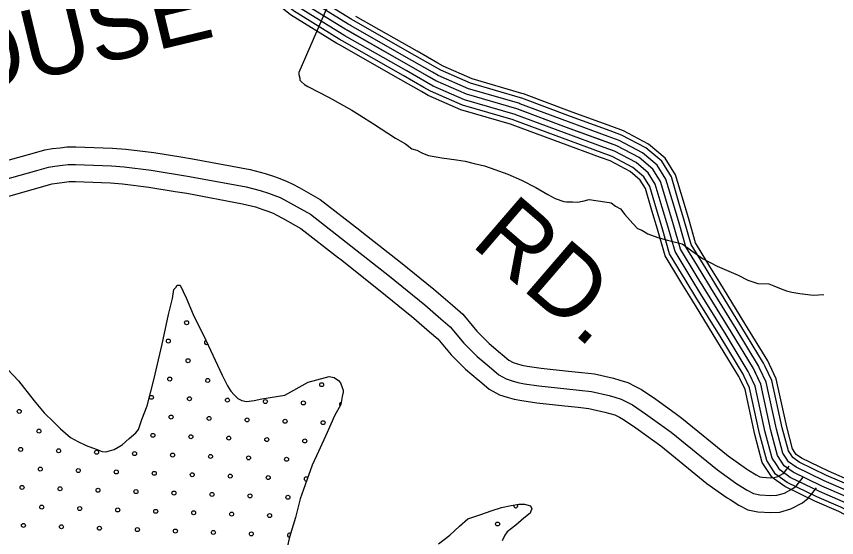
# Model space of a CAD drawing. Extents: x 1551132 to 1791609, y 378168 to 563823.
# Drawn here: x 1636984 to 1641338, y 500692 to 503457 of the extents above; entities that cross this region are included whole.
import ezdxf

# ---------------------------------------------------------------- set-up
doc = ezdxf.new("R2010")
doc.units = 0
for name, color, linetype in [('DESIGN - ROW - Right-of-Way and Easement Labels', 7, 'Continuous'), ('DESIGN - SCRATCH - User 1', 7, 'Continuous'), ('DESIGN - TRAFFIC CONTROL PERMANENT - Pavement Marking Text', 7, 'Continuous'), ('DESIGN - TRANSPORTATION - Text', 7, 'Continuous'), ('SURVEY - CENTERLINE - Preliminary Text', 7, 'Continuous'), ('SURVEY - PROPERTY - Owners', 7, 'Continuous')]:
    doc.layers.add(name, color=color, linetype=linetype)

msp = doc.modelspace()

# ---------------------------------------------------------------- linework, layer by layer
at = {"layer": 'DESIGN - SCRATCH - User 1'}
for points in [[(1636907.5, 501617.441), (1636996.19, 501524.155), (1637078.696, 501416.935), (1637131.82, 501354.159), (1637183.102, 501303.416), (1637218.618, 501268.907), (1637271.95, 501222.139), (1637309.649, 501201.605), (1637355.34, 501180.963), (1637407.022, 501160.237), (1637438.829, 501147.795), (1637458.812, 501147.52), (1637478.845, 501151.245), (1637502.936, 501158.929), (1637545.493, 501182.996), (1637583.659, 501217.872), (1637617.842, 501248.306), (1637632.258, 501265.24), (1637650.958, 501319.033), (1637677.899, 501390.718), (1637713.706, 501528.347), (1637758.205, 501717.894), (1637792.28, 501875.556), (1637813.388, 501959.333), (1637820.021, 502007.284), (1637830.171, 502019.151), (1637838.32, 502031.052), (1637854.312, 502030.835), (1637885.403, 501964.35), (1637922.185, 501875.781), (1637990.308, 501738.736), (1638075.773, 501553.415), (1638104.997, 501496.971), (1638122.605, 501468.704), (1638140.321, 501448.445), (1638160.062, 501430.161), (1638181.912, 501419.853), (1638205.803, 501413.519), (1638245.852, 501418.978), (1638287.943, 501428.411), (1638410.165, 501446.879), (1638532.945, 501517.131), (1638625.21, 501541.89), (1638645.243, 501545.615), (1638671.167, 501541.265), (1638694.275, 501524.539), (1638704.758, 501512.781), (1638714.424, 501488.622), (1638718.241, 501474.563), (1638718.074, 501462.554), (1638713.791, 501440.595), (1638707.233, 501398.653), (1638672.434, 501337.076), (1638633.301, 501249.54), (1638587.977, 501148.079), (1638555.045, 501076.469)], [(1638555.045, 501076.469), (1638526.004, 500996.8), (1638490.704, 500897.198), (1638465.388, 500797.462), (1638434.031, 500693.809), (1638408.639, 500588.073), (1638385.482, 500500.312), (1638372.482, 500424.427), (1638367.865, 500378.459), (1638349.216, 500328.675), (1638334.374, 500264.823), (1638309.783, 500219.122), (1638234.302, 500104.06), (1638228.202, 500096.135), (1638183.253, 500039.459), (1638000.107, 499701.742)], [(1639224.97, 500658.967), (1639285.527, 500704.177), (1639336.126, 500751.52), (1639380.617, 500790.946), (1639444.849, 500812.079), (1639509.114, 500835.222), (1639559.279, 500850.547), (1639611.386, 500861.848), (1639651.46, 500869.306), (1639681.435, 500868.889), (1639713.292, 500860.448), (1639721.292, 500844.072), (1639716, 500831.722), (1639710.767, 500820.455), (1639678.443, 500794.871), (1639635.977, 500757.42), (1639588.945, 500722.277), (1639577.312, 500704.185), (1639562.921, 500674.351)]]:
    msp.add_lwpolyline(points, dxfattribs=at)
at = {"layer": 'DESIGN - TRAFFIC CONTROL PERMANENT - Pavement Marking Text'}
for centre in [(1637887.98, 501831.6), (1637887.98, 501831.6), (1637790.909, 501734.528), (1637790.909, 501734.528), (1637895.447, 501629.99), (1637895.447, 501629.99), (1637798.376, 501532.918), (1637798.376, 501532.918), (1637999.986, 501525.451), (1637999.986, 501525.451), (1638604.817, 501503.05), (1638604.817, 501503.05), (1637701.304, 501435.846), (1637701.304, 501435.846), (1637902.914, 501428.379), (1637902.914, 501428.379), (1638104.525, 501420.912), (1638104.525, 501420.912), (1638306.135, 501413.445), (1638306.135, 501413.445), (1638507.745, 501405.978), (1638507.745, 501405.978), (1636999.402, 501361.176), (1636999.402, 501361.176), (1637805.843, 501331.308), (1637805.843, 501331.308), (1638007.453, 501323.841), (1638007.453, 501323.841), (1638209.063, 501316.374), (1638209.063, 501316.374), (1638410.674, 501308.907), (1638410.674, 501308.907), (1638612.284, 501301.44), (1638612.284, 501301.44), (1637103.94, 501256.637), (1637103.94, 501256.637), (1637708.771, 501234.236), (1637708.771, 501234.236), (1637910.381, 501226.769), (1637910.381, 501226.769), (1638111.992, 501219.302), (1638111.992, 501219.302), (1638313.602, 501211.835), (1638313.602, 501211.835), (1638515.212, 501204.368), (1638515.212, 501204.368), (1637006.869, 501159.566), (1637006.869, 501159.566), (1637208.479, 501152.099), (1637208.479, 501152.099), (1637410.089, 501144.632), (1637410.089, 501144.632), (1637611.7, 501137.164), (1637611.7, 501137.164), (1637813.31, 501129.697), (1637813.31, 501129.697), (1638014.92, 501122.23), (1638014.92, 501122.23), (1638216.53, 501114.763), (1638216.53, 501114.763), (1638418.141, 501107.296), (1638418.141, 501107.296), (1637111.407, 501055.027), (1637111.407, 501055.027), (1637313.018, 501047.56), (1637313.018, 501047.56), (1637514.628, 501040.093), (1637514.628, 501040.093), (1637716.238, 501032.626), (1637716.238, 501032.626), (1637917.848, 501025.159), (1637917.848, 501025.159), (1638119.459, 501017.692), (1638119.459, 501017.692), (1638321.069, 501010.225), (1638321.069, 501010.225), (1637014.336, 500957.955), (1637014.336, 500957.955), (1637215.946, 500950.488), (1637215.946, 500950.488), (1637417.556, 500943.021), (1637417.556, 500943.021), (1637619.167, 500935.554), (1637619.167, 500935.554), (1637820.777, 500928.087), (1637820.777, 500928.087), (1638022.387, 500920.62), (1638022.387, 500920.62), (1638223.997, 500913.153), (1638223.997, 500913.153), (1638425.608, 500905.686), (1638425.608, 500905.686), (1637118.874, 500853.417), (1637118.874, 500853.417), (1637320.485, 500845.95), (1637320.485, 500845.95), (1637522.095, 500838.483), (1637522.095, 500838.483), (1637723.705, 500831.016), (1637723.705, 500831.016), (1637925.316, 500823.548), (1637925.316, 500823.548), (1638126.926, 500816.081), (1638126.926, 500816.081), (1638328.536, 500808.614), (1638328.536, 500808.614), (1637021.803, 500756.345), (1637021.803, 500756.345), (1637223.413, 500748.878), (1637223.413, 500748.878), (1637425.023, 500741.411), (1637425.023, 500741.411), (1637626.634, 500733.944), (1637626.634, 500733.944), (1637828.244, 500726.477), (1637828.244, 500726.477), (1639538.198, 500763.812), (1639538.198, 500763.812), (1638029.854, 500719.01), (1638029.854, 500719.01), (1638231.464, 500711.543), (1638231.464, 500711.543)]:
    msp.add_circle(centre, 10.56, dxfattribs=at)
for centre, start, end in [((1637992.519, 501727.061), 98.923033, 310.592698), ((1638709.356, 501398.511), 92.688867, 230.065073), ((1638522.679, 501002.758), 40.696672, 279.511329), ((1639635.269, 500860.884), 160.305195, 40.779729), ((1638433.075, 500704.076), 51.564482, 274.861367)]:
    msp.add_arc(centre, 10.56, start, end, dxfattribs=at)
at = {"layer": 'DESIGN - TRANSPORTATION - Text'}
for points in [[(1638694.993, 503646.294), (1638483.797, 503159.931), (1638483.664, 503147.923), (1638489.456, 503129.847), (1638489.314, 503117.839), (1638497.222, 503109.738), (1638513.047, 503095.546), (1638530.913, 503085.329), (1638644.152, 503025.961), (1638765.299, 502958.493), (1638806.965, 502931.984), (1638880.396, 502887.091), (1638997.452, 502811.664), (1639049.067, 502781.038), (1639082.741, 502754.621), (1639110.624, 502746.288), (1639140.44, 502731.929)], [(1639140.44, 502731.929), (1639172.273, 502719.545), (1639242.071, 502706.72), (1639319.894, 502695.803), (1639365.785, 502689.261), (1639413.609, 502676.694), (1639469.416, 502664.027), (1639523.164, 502645.385), (1639592.829, 502620.551), (1639666.403, 502587.667), (1639741.901, 502548.75), (1639805.441, 502511.982), (1639845.173, 502491.498), (1639890.956, 502474.956), (1639904.914, 502472.789), (1639936.888, 502472.414), (1639960.871, 502472.131), (1639990.887, 502475.781), (1640024.969, 502485.39), (1640108.759, 502472.398), (1640140.691, 502468.023), (1640164.466, 502449.731), (1640190.282, 502435.422), (1640213.915, 502405.121), (1640257.355, 502358.578), (1640281.038, 502332.278), (1640304.904, 502321.994), (1640336.67, 502303.61), (1640388.394, 502282.985), (1640440.218, 502270.368), (1640517.916, 502249.442), (1640549.64, 502227.058), (1640626.955, 502172.115), (1640704.428, 502131.173), (1640815.809, 502083.838), (1640867.466, 502057.212), (1640919.239, 502040.595), (1640979.163, 502037.887), (1641005.029, 502027.578), (1641044.812, 502011.103), (1641072.669, 502000.769), (1641100.577, 501994.436), (1641142.451, 501985.936), (1641214.299, 501977.094), (1641270.465, 501981.319)], [(1636907.5, 501617.441), (1636996.19, 501524.155), (1637078.696, 501416.935), (1637131.82, 501354.159), (1637183.102, 501303.416), (1637218.618, 501268.907), (1637271.95, 501222.139), (1637309.649, 501201.605), (1637355.34, 501180.963), (1637407.022, 501160.237), (1637438.829, 501147.795), (1637458.812, 501147.52), (1637478.845, 501151.245), (1637502.936, 501158.929), (1637545.493, 501182.996), (1637583.659, 501217.872), (1637617.842, 501248.306), (1637632.258, 501265.24), (1637650.958, 501319.033), (1637677.899, 501390.718), (1637713.706, 501528.347), (1637758.205, 501717.894), (1637792.28, 501875.556), (1637813.388, 501959.333), (1637820.021, 502007.284), (1637830.171, 502019.151), (1637838.32, 502031.052), (1637854.312, 502030.835), (1637885.403, 501964.35), (1637922.185, 501875.781), (1637990.308, 501738.736), (1638075.773, 501553.415), (1638104.997, 501496.971), (1638122.605, 501468.704), (1638140.321, 501448.445), (1638160.062, 501430.161), (1638181.912, 501419.853), (1638205.803, 501413.519), (1638245.852, 501418.978), (1638287.943, 501428.411), (1638410.165, 501446.879), (1638532.945, 501517.131), (1638625.21, 501541.89), (1638645.243, 501545.615), (1638671.167, 501541.265), (1638694.275, 501524.539), (1638704.758, 501512.781), (1638714.424, 501488.622), (1638718.241, 501474.563), (1638718.074, 501462.554), (1638713.791, 501440.595), (1638707.233, 501398.653), (1638672.434, 501337.076), (1638633.301, 501249.54), (1638587.977, 501148.079), (1638555.045, 501076.469)], [(1638555.045, 501076.469), (1638526.004, 500996.8), (1638490.704, 500897.198), (1638465.388, 500797.462), (1638434.031, 500693.809), (1638408.639, 500588.073), (1638385.482, 500500.312), (1638372.482, 500424.427), (1638367.865, 500378.459), (1638349.216, 500328.675), (1638334.374, 500264.823), (1638309.783, 500219.122), (1638234.302, 500104.06), (1638228.202, 500096.135), (1638183.253, 500039.459), (1638000.107, 499701.742)], [(1639224.97, 500658.967), (1639285.527, 500704.177), (1639336.126, 500751.52), (1639380.617, 500790.946), (1639444.849, 500812.079), (1639509.114, 500835.222), (1639559.279, 500850.547), (1639611.386, 500861.848), (1639651.46, 500869.306), (1639681.435, 500868.889), (1639713.292, 500860.448), (1639721.292, 500844.072), (1639716, 500831.722), (1639710.767, 500820.455), (1639678.443, 500794.871), (1639635.977, 500757.42), (1639588.945, 500722.277), (1639577.312, 500704.185), (1639562.921, 500674.351)]]:
    msp.add_lwpolyline(points, dxfattribs=at)
at = {"layer": 'SURVEY - CENTERLINE - Preliminary Text'}
for points in [[(1638774.066, 503435.239), (1638761.791, 503442.222), (1638527.513, 503587.184), (1638412.474, 503682.27), (1638370.1, 503714.237)], [(1638743.433, 503381.337), (1638730.15, 503388.887), (1638491.289, 503536.691), (1638374.034, 503633.602), (1638332.76, 503664.744)], [(1638758.749, 503408.288), (1638745.966, 503415.555), (1638509.405, 503561.942), (1638393.25, 503657.936), (1638351.434, 503689.495)], [(1638712.801, 503327.436), (1638698.509, 503335.553), (1638455.065, 503486.198), (1638335.593, 503584.934), (1638295.419, 503615.251)], [(1638728.117, 503354.386), (1638714.334, 503362.22), (1638473.173, 503511.44), (1638354.817, 503609.268), (1638314.085, 503639.994)], [(1638700.092, 503305.077), (1638685.384, 503313.435), (1638440.032, 503465.256), (1638319.652, 503564.75), (1638279.928, 503594.717)], [(1641387.044, 500909.966), (1641259.464, 500964.909), (1641108.026, 501038.028), (1641060.294, 501072.395), (1641024.711, 501126.697), (1640989.737, 501259.075), (1640935.639, 501505.707), (1640896.273, 501588.059), (1640777.784, 501783.08), (1640592.114, 502084.671), (1640509.166, 502221.392), (1640472.175, 502351.778), (1640403.944, 502580.484), (1640362.453, 502646.844), (1640290.921, 502707.396), (1640171.399, 502770.289), (1639904.156, 502868.241), (1639640.903, 502966.16), (1639373.501, 503044.087), (1639210.047, 503115.289), (1639068.667, 503196.349), (1638730.15, 503388.887), (1638491.289, 503536.691)], [(1639208.647, 503187.566), (1639099.408, 503250.192), (1638774.066, 503435.239)], [(1639220.947, 503209.008), (1639111.666, 503271.66), (1638786.291, 503456.722)], [(1639193.231, 503160.665), (1639084.042, 503223.267), (1638758.741, 503408.296)], [(1639162.398, 503106.88), (1639053.292, 503169.432), (1638728.092, 503354.395)], [(1639177.814, 503133.773), (1639068.667, 503196.349), (1638743.416, 503381.346)], [(1639134.19, 503057.671), (1639025.168, 503120.172), (1638700.051, 503305.094)], [(1639146.982, 503079.98), (1639037.926, 503142.506), (1638712.767, 503327.452)], [(1639668.136, 503022.178), (1639660.403, 503025.053), (1639394.643, 503102.505), (1639237.93, 503170.774), (1639208.639, 503187.566)], [(1639676.753, 503045.346), (1639668.178, 503048.537), (1639403.067, 503125.798), (1639249.046, 503192.891), (1639220.93, 503209.008)], [(1639646.528, 502964.069), (1639640.903, 502966.16), (1639373.501, 503044.087), (1639210.047, 503115.289), (1639177.798, 503133.781)], [(1639657.336, 502993.128), (1639650.653, 502995.611), (1639384.068, 503073.296), (1639223.988, 503143.031), (1639193.214, 503160.673)], [(1639635.72, 502935.009), (1639631.154, 502936.71), (1639362.935, 503014.878), (1639196.106, 503087.547), (1639162.381, 503106.889)], [(1639615.954, 502881.85), (1639613.312, 502882.833), (1639343.594, 502961.435), (1639170.598, 503036.795), (1639134.165, 503057.687)], [(1639624.92, 502905.959), (1639621.404, 502907.267), (1639352.36, 502985.669), (1639182.164, 503059.804), (1639146.957, 503079.996)], [(1640145.35, 502872.191), (1639934.188, 502949.593), (1639676.744, 503045.354)], [(1640136.842, 502848.991), (1639925.63, 502926.401), (1639668.128, 503022.187)], [(1640115.509, 502790.773), (1639904.156, 502868.241), (1639646.512, 502964.077)], [(1640126.175, 502819.882), (1639914.897, 502897.325), (1639657.32, 502993.136)], [(1640104.842, 502761.664), (1639893.414, 502839.157), (1639635.704, 502935.018)], [(1640085.326, 502708.412), (1639873.773, 502785.956), (1639615.929, 502881.858)], [(1640094.176, 502732.554), (1639882.681, 502810.081), (1639624.895, 502905.967)], [(1640525.182, 502477.423), (1640483.683, 502616.518), (1640428.801, 502704.296), (1640339.704, 502779.723), (1640206.665, 502849.724), (1640145.333, 502872.2)], [(1640501.491, 502470.356), (1640460.959, 502606.243), (1640409.894, 502687.92), (1640325.796, 502759.105), (1640196.615, 502827.082), (1640136.825, 502848.999)], [(1640442.084, 502452.631), (1640403.944, 502580.484), (1640362.453, 502646.844), (1640290.921, 502707.396), (1640171.399, 502770.289), (1640115.492, 502790.781)], [(1640471.792, 502461.489), (1640432.451, 502593.368), (1640386.169, 502667.378), (1640308.363, 502733.246), (1640184.007, 502798.681), (1640126.159, 502819.89)], [(1640412.377, 502443.772), (1640375.436, 502567.6), (1640338.737, 502626.31), (1640273.48, 502681.545), (1640158.791, 502741.896), (1640104.826, 502761.672)], [(1640358.028, 502427.555), (1640323.279, 502544.041), (1640295.338, 502588.734), (1640241.581, 502634.235), (1640135.725, 502689.937), (1640085.309, 502708.421)], [(1640382.677, 502434.905), (1640346.928, 502554.725), (1640315.012, 502605.768), (1640256.047, 502655.686), (1640146.183, 502713.496), (1640094.159, 502732.563)], [(1640718.011, 502045.587), (1640666.104, 502129.898), (1640589.389, 502256.342), (1640555.44, 502376.012), (1640525.182, 502477.44)], [(1640591.38, 501967.61), (1640539.215, 502052.337), (1640451.809, 502196.399), (1640412.643, 502334.453), (1640382.677, 502434.922)], [(1640617.772, 501983.869), (1640565.664, 502068.504), (1640480.492, 502208.9), (1640442.409, 502343.12), (1640412.377, 502443.789)], [(1640644.171, 502000.119), (1640592.114, 502084.671), (1640509.166, 502221.392), (1640472.175, 502351.778), (1640442.084, 502452.647)], [(1640670.57, 502016.37), (1640618.563, 502100.838), (1640537.84, 502233.884), (1640501.941, 502360.437), (1640471.792, 502461.506)], [(1640696.961, 502032.628), (1640645.013, 502117.006), (1640566.523, 502246.384), (1640531.707, 502369.104), (1640501.491, 502470.373)], [(1640569.481, 501954.126), (1640517.274, 502038.928), (1640428.018, 502186.032), (1640387.952, 502327.269), (1640358.028, 502427.572)], [(1640981.813, 501610.176), (1640972.638, 501629.376), (1640851.758, 501828.332), (1640718.003, 502045.595)], [(1640903.573, 501572.783), (1640896.273, 501588.059), (1640777.784, 501783.08), (1640644.163, 502000.128)], [(1640931.539, 501586.15), (1640923.572, 501602.826), (1640804.225, 501799.256), (1640670.562, 502016.378)], [(1640959.513, 501599.517), (1640950.872, 501617.601), (1640830.675, 501815.431), (1640696.961, 502032.637)], [(1640824.433, 501534.957), (1640819.025, 501546.266), (1640702.953, 501737.312), (1640569.473, 501954.143)], [(1640847.633, 501546.049), (1640841.674, 501558.516), (1640724.894, 501750.729), (1640591.364, 501967.618)], [(1640875.607, 501559.416), (1640868.974, 501573.292), (1640751.343, 501766.905), (1640617.763, 501983.877)], [(1641117.093, 501143.931), (1641104.951, 501162.456), (1641074.044, 501279.451), (1641018.195, 501534.074), (1640981.796, 501610.201)], [(1641044.569, 501096.396), (1641024.711, 501126.697), (1640989.737, 501259.075), (1640935.639, 501505.707), (1640903.565, 501572.8)], [(1641070.494, 501113.388), (1641053.394, 501139.481), (1641019.878, 501266.359), (1640965.155, 501515.849), (1640931.531, 501586.175)], [(1641096.426, 501130.38), (1641082.085, 501152.264), (1641050.011, 501273.642), (1640994.662, 501525.99), (1640959.497, 501599.542)], [(1640971.204, 501048.311), (1640943.547, 501090.521), (1640904.456, 501238.466), (1640852.132, 501477.014), (1640824.425, 501534.966)], [(1640992.712, 501062.412), (1640967.338, 501101.129), (1640929.464, 501244.508), (1640876.615, 501485.423), (1640847.633, 501546.058)], [(1641018.645, 501079.404), (1640996.029, 501113.913), (1640959.596, 501251.792), (1640906.123, 501495.565), (1640875.599, 501559.425)], [(1641509.175, 500915.858), (1641413.761, 500965.968), (1641285.214, 501021.328), (1641139.859, 501091.513), (1641105.851, 501115.997), (1641096.418, 501130.389)], [(1641520.666, 500937.742), (1641424.41, 500988.293), (1641295.48, 501043.82), (1641152.55, 501112.83), (1641124.009, 501133.38), (1641117.093, 501143.939)], [(1641480.351, 500860.965), (1641387.044, 500909.966), (1641259.464, 500964.909), (1641108.026, 501038.028), (1641060.294, 501072.395), (1641044.561, 501096.404)], [(1641494.767, 500888.408), (1641400.403, 500937.967), (1641272.339, 500993.119), (1641123.942, 501064.77), (1641083.068, 501094.196), (1641070.485, 501113.397)], [(1641439.568, 500783.305), (1641349.254, 500830.739), (1641223.032, 500885.091), (1641062.994, 500962.368), (1640995.845, 501010.71), (1640971.196, 501048.328)], [(1641451.526, 500806.072), (1641360.328, 500853.965), (1641233.715, 500908.491), (1641076.194, 500984.543), (1641014.737, 501028.794), (1640992.704, 501062.42)], [(1641465.934, 500833.523), (1641373.686, 500881.966), (1641246.589, 500936.7), (1641092.11, 501011.286), (1641037.519, 501050.595), (1641018.637, 501079.412)]]:
    msp.add_lwpolyline(points, dxfattribs=at)
at = {"layer": 'SURVEY - PROPERTY - Owners'}
for points in [[(1636892.935, 502681.36), (1637067.247, 502730.311), (1637134.587, 502748.878), (1637175.811, 502755.57), (1637217.06, 502760.345), (1637251.868, 502765.145), (1637300.642, 502765.145), (1637348.199, 502763.42), (1637493.837, 502758.137), (1637565.911, 502752.887), (1637713.69, 502734.345), (1637856.579, 502711.261), (1637919.952, 502701.019), (1638225.345, 502643.959), (1638305.351, 502623.284), (1638353.775, 502607.1), (1638363.15, 502603.609), (1638383.041, 502596.175), (1638422.199, 502581.716), (1638451.231, 502566.666), (1638484.539, 502549.407), (1638597.128, 502485.647), (1638807.298, 502322.668), (1638818.472, 502314.01), (1639023.034, 502152.297), (1639199.355, 502008.852), (1639212.396, 501998.243), (1639298.453, 501924.041), (1639353.668, 501876.249), (1639428.649, 501786.505), (1639493.706, 501721.37), (1639553.988, 501670.902), (1639562.33, 501663.818), (1639598.779, 501632.851), (1639621.736, 501620.417), (1639644.136, 501613.059), (1639667.919, 501606.058), (1639696.535, 501601.233), (1639769.616, 501590.566), (1639915.455, 501574.699), (1639986.528, 501567.224), (1640052.626, 501560.266), (1640154.132, 501537.165), (1640187.473, 501527.757), (1640229.989, 501514.581), (1640270.504, 501494.139), (1640302.837, 501476.847), (1640378.352, 501425.904), (1640480.716, 501352.219), (1640517.382, 501325.835), (1640762.401, 501126.305), (1640860.624, 501056.153), (1640870.923, 501049.686), (1640910.556, 501024.836), (1640929.947, 501014.711), (1640943.488, 501011.81), (1640989.179, 501009.585), (1641005.77, 501010.394), (1641026.453, 501016.294), (1641054.777, 501030.911), (1641055.586, 501031.569), (1641061.386, 501038.811), (1641087.152, 501071.195)], [(1636915.909, 502589.874), (1637092.522, 502639.467), (1637154.737, 502656.618), (1637188.794, 502662.151), (1637228.918, 502666.793), (1637258.343, 502670.851), (1637298.925, 502670.851), (1637488.704, 502663.968), (1637556.611, 502659.018), (1637700.299, 502640.992), (1637903.769, 502608.117), (1638204.87, 502551.857), (1638278.585, 502532.807), (1638322.359, 502518.181), (1638350.209, 502507.781), (1638384.024, 502495.297), (1638407.841, 502482.947), (1638439.606, 502466.488), (1638544.737, 502406.954), (1638760.349, 502239.758), (1638964.044, 502078.737), (1639151.856, 501925.941), (1639236.812, 501852.681), (1639286.203, 501809.939), (1639358.976, 501722.828), (1639429.966, 501651.76), (1639493.206, 501598.817), (1639545.23, 501554.624), (1639584.271, 501533.473), (1639616.112, 501523.015), (1639646.694, 501514.014), (1639681.885, 501508.081), (1639757.7, 501497.014), (1639905.421, 501480.939), (1640037.177, 501467.08), (1640130.849, 501445.755), (1640160.715, 501437.329), (1640194.556, 501426.846), (1640227.03, 501410.462), (1640254.113, 501395.978), (1640324.428, 501348.536), (1640460.025, 501250.941), (1640705.177, 501051.303), (1640808.117, 500977.785), (1640863.615, 500942.967), (1640897.673, 500925.192), (1640931.247, 500918), (1640989.179, 500915.183), (1641021.195, 500916.741), (1641061.336, 500928.192), (1641106.684, 500951.584), (1641122.917, 500964.784), (1641135.092, 500980.01), (1641160.933, 501012.486)], [(1636938.009, 502501.863), (1637116.838, 502552.073), (1637174.12, 502567.865), (1637201.286, 502572.282), (1637240.326, 502576.799), (1637264.568, 502580.141), (1637297.275, 502580.141), (1637341.491, 502578.532), (1637483.762, 502573.374), (1637547.661, 502568.716), (1637687.416, 502551.19), (1637827.071, 502528.623), (1637888.203, 502518.748), (1638185.171, 502463.255), (1638252.836, 502445.771), (1638292.135, 502432.637), (1638298.468, 502430.279), (1638318.626, 502422.745), (1638347.3, 502412.162), (1638366.1, 502402.412), (1638396.382, 502386.72), (1638494.338, 502331.252), (1638693.942, 502176.464), (1638704.433, 502168.331), (1638907.295, 502007.968), (1639082.624, 501865.332), (1639093.616, 501856.39), (1639177.514, 501784.038), (1639221.296, 501746.145), (1639291.953, 501661.576), (1639368.642, 501584.791), (1639434.732, 501529.473), (1639442.566, 501522.815), (1639493.714, 501479.372), (1639548.23, 501449.838), (1639589.145, 501436.396), (1639626.278, 501425.462), (1639667.794, 501418.47), (1639746.242, 501407.012), (1639895.772, 501390.745), (1639967.17, 501383.236), (1640022.31, 501377.436), (1640108.458, 501357.819), (1640134.974, 501350.335), (1640160.474, 501342.444), (1640185.206, 501329.96), (1640207.239, 501318.185), (1640272.554, 501274.109), (1640372.66, 501202.057), (1640404.851, 501178.89), (1640650.129, 500979.151), (1640757.601, 500902.391), (1640772.601, 500892.982), (1640818.466, 500864.215), (1640866.623, 500839.073), (1640919.464, 500827.756), (1640989.179, 500824.364), (1641036.036, 500826.647), (1641094.893, 500843.44), (1641156.617, 500875.274), (1641187.683, 500900.541), (1641205.999, 500923.442), (1641231.907, 500956.001)]]:
    msp.add_lwpolyline(points, dxfattribs=at)

# ---------------------------------------------------------------- texts
at = {"layer": 'DESIGN - ROW - Right-of-Way and Easement Labels'}
for s, height, rotation, p in [('SCHOOLHOUSE', 369.99238, 13.551444, (1634305.954, 502450.736)), ('RD.', 369.9989, 319.2305, (1639390.509, 502246.95))]:
    msp.add_text(s, height=height, rotation=rotation, dxfattribs=at).set_placement(p)

doc.saveas('drawing.dxf')
